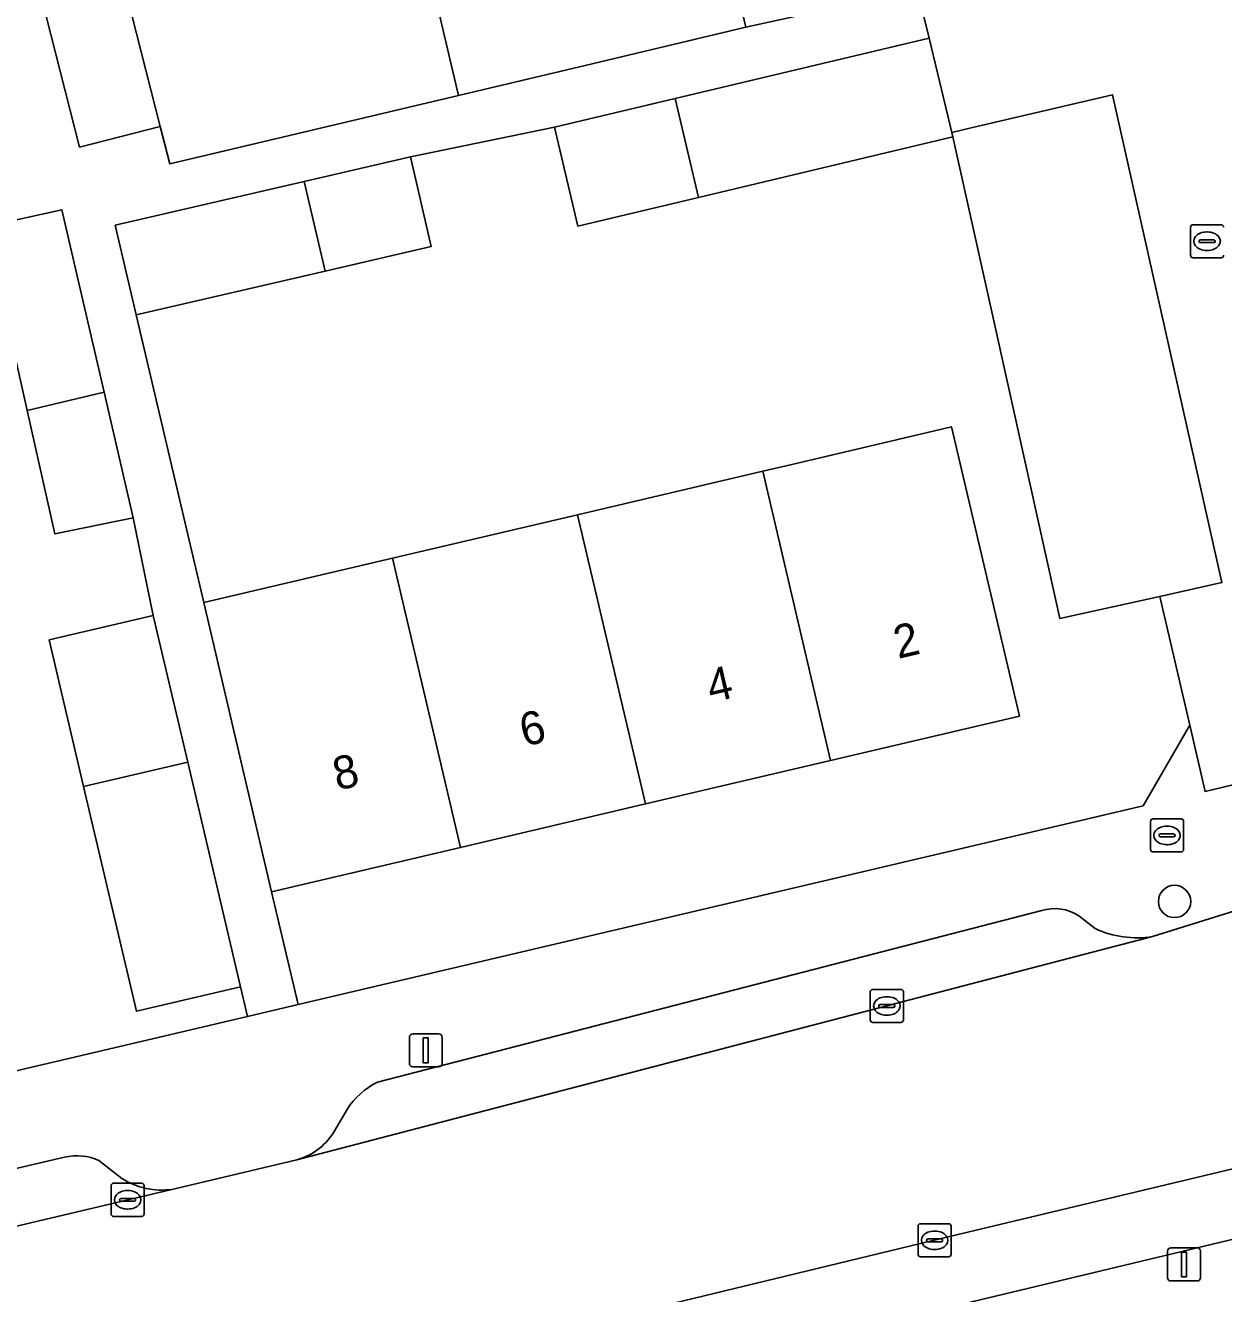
# Model space of a CAD drawing. Extents: x 158031 to 159244, y 380104 to 381214.
# Drawn here: x 158957.22 to 158993.48, y 380970.22 to 381008.57 of the extents above; entities that cross this region are included whole.
import ezdxf

# ---------------------------------------------------------------- set-up
doc = ezdxf.new("R2010")
doc.units = 0
for name, color, linetype in [('IMGEO_Boom', 7, 'Continuous'), ('IMGEO_Brandkraan', 7, 'Continuous'), ('IMGEO_Erf', 7, 'Continuous'), ('IMGEO_Kolk', 7, 'Continuous'), ('IMGEO_Lichtmast', 7, 'Continuous'), ('IMGEO_Pand', 7, 'Continuous'), ('IMGEO_Pand_nummerreeks', 7, 'Continuous'), ('IMGEO_Parkeervlak_open', 7, 'Continuous'), ('IMGEO_Rijbaan_lokaal_gesloten', 7, 'Continuous'), ('IMGEO_Rijbaan_lokaal_open', 7, 'Continuous'), ('IMGEO_Voetpad_open', 7, 'Continuous')]:
    doc.layers.add(name, color=color, linetype=linetype)

msp = doc.modelspace()

# ---------------------------------------------------------------- linework, layer by layer
at = {"layer": 'IMGEO_Boom'}
msp.add_circle((158991.991, 380982.076), 0.489, dxfattribs=at)
at = {"layer": 'IMGEO_Brandkraan'}
for p, q in [((158991.265, 380983.648), (158991.265, 380984.5)), ((158991.34, 380984.574), (158992.192, 380984.574)), ((158991.753, 380984.354), (158991.778, 380984.354)), ((158992.266, 380984.5), (158992.266, 380983.648)), ((158991.524, 380984.068), (158991.524, 380984.08)), ((158991.962, 380984.031), (158991.564, 380984.031)), ((158991.567, 380984.117), (158991.965, 380984.117)), ((158992.008, 380984.08), (158992.008, 380984.068)), ((158992.192, 380983.574), (158991.34, 380983.574)), ((158991.776, 380983.794), (158991.751, 380983.794))]:
    msp.add_line(p, q, dxfattribs=at)
for points in [[(158991.265, 380983.648), (158991.265, 380984.5)], [(158991.34, 380984.574), (158992.192, 380984.574)], [(158992.266, 380984.5), (158992.266, 380983.648)], [(158992.192, 380983.574), (158991.34, 380983.574)]]:
    msp.add_lwpolyline(points, dxfattribs=at)
for centre, radius, start, end in [((158991.342, 380984.498), 0.0765, 91.552, 178.448), ((158991.342, 380984.498), 0.0765, 91.552, 178.448), ((158992.19, 380984.498), 0.0765, 1.552, 88.448), ((158992.19, 380984.498), 0.0765, 1.552, 88.448), ((158991.564, 380984.077), 0.0403, 85.8775, 175.7526), ((158991.561, 380984.067), 0.0366, 178.938, 274.7102), ((158991.965, 380984.074), 0.043, 264.8664, 352.4533), ((158991.969, 380984.079), 0.0386, 1.7309, 96.639), ((158991.342, 380983.65), 0.0765, 181.552, 268.448), ((158991.342, 380983.65), 0.0765, 181.552, 268.448), ((158992.19, 380983.65), 0.0765, 271.552, 358.448), ((158992.19, 380983.65), 0.0765, 271.552, 358.448)]:
    msp.add_arc(centre, radius, start, end, dxfattribs=at)
for centre, major_axis, ratio, start_param, end_param in [((158991.752, 380984.074), (-0.387, 0.002), 0.722429, 4.712389, 7.853982), ((158991.777, 380984.074), (-0.39, 0.002), 0.717154, 1.570796, 4.712389)]:
    msp.add_ellipse(centre, major_axis=major_axis, ratio=ratio, start_param=start_param, end_param=end_param, dxfattribs=at)
at = {"layer": 'IMGEO_Erf'}
for points in [[(158977.673, 381014.212), (158979.026, 381008.519), (158984.206, 381009.66)], [(158960.152, 381010.044), (158961.306, 381005.513), (158961.592, 381004.389), (158970.328, 381006.451), (158968.984, 381012.145)], [(158942.429, 380973.545), (158963.942, 380978.599), (158963.732, 380979.495), (158960.584, 380978.756), (158958.988, 380985.551), (158957.946, 380989.986), (158961.094, 380990.726), (158960.486, 380993.678), (158958.116, 380993.195), (158957.277, 380996.927), (158956.027, 381002.489)]]:
    msp.add_lwpolyline(points, dxfattribs=at)
msp.add_lwpolyline([(158986.44, 381000), (158985.282, 381005.198), (158977.586, 381003.368), (158973.943, 381002.502), (158973.232, 381005.493), (158968.874, 381004.597), (158969.502, 381001.889), (158966.292, 381001.144), (158960.574, 380999.818), (158962.619, 380991.116), (158968.334, 380992.458), (158973.933, 380993.773), (158979.531, 380995.087), (158980.377, 380995.286), (158985.244, 380996.429), (158987.298, 380987.684), (158981.585, 380986.342), (158975.988, 380985.028), (158970.39, 380983.713), (158964.674, 380982.371), (158965.476, 380978.959), (158991.039, 380984.964), (158992.451, 380987.407), (158991.542, 380991.301), (158989.112, 380990.763), (158988.526, 380990.633)], close=True, dxfattribs=at)
at = {"layer": 'IMGEO_Kolk'}
for p, q in [((158992.476, 381001.619), (158992.476, 381002.471)), ((158992.551, 381002.545), (158993.403, 381002.545)), ((158992.735, 381002.039), (158992.735, 381002.051)), ((158993.173, 381002.002), (158992.775, 381002.002)), ((158992.778, 381002.088), (158993.176, 381002.088)), ((158992.964, 381002.325), (158992.989, 381002.325)), ((158993.219, 381002.051), (158993.219, 381002.039)), ((158992.987, 381001.765), (158992.962, 381001.765)), ((158993.403, 381001.545), (158992.551, 381001.545)), ((158982.787, 380978.49), (158982.787, 380979.342)), ((158982.862, 380979.416), (158983.714, 380979.416)), ((158983.788, 380979.342), (158983.788, 380978.49)), ((158983.089, 380978.959), (158983.487, 380978.959)), ((158983.275, 380979.196), (158983.3, 380979.196)), ((158983.046, 380978.91), (158983.046, 380978.922)), ((158983.484, 380978.873), (158983.086, 380978.873)), ((158983.298, 380978.636), (158983.273, 380978.636)), ((158983.53, 380978.922), (158983.53, 380978.91)), ((158983.714, 380978.416), (158982.862, 380978.416)), ((158959.816, 380972.627), (158959.816, 380973.479)), ((158959.891, 380973.553), (158960.743, 380973.553)), ((158960.304, 380973.333), (158960.329, 380973.333)), ((158960.817, 380973.479), (158960.817, 380972.627)), ((158960.075, 380973.047), (158960.075, 380973.059)), ((158960.513, 380973.01), (158960.115, 380973.01)), ((158960.118, 380973.096), (158960.516, 380973.096)), ((158960.559, 380973.059), (158960.559, 380973.047)), ((158960.743, 380972.553), (158959.891, 380972.553)), ((158960.327, 380972.773), (158960.302, 380972.773)), ((158984.232, 380971.403), (158984.232, 380972.255)), ((158984.307, 380972.329), (158985.159, 380972.329)), ((158984.72, 380972.109), (158984.745, 380972.109)), ((158985.233, 380972.255), (158985.233, 380971.403)), ((158984.491, 380971.823), (158984.491, 380971.835)), ((158984.929, 380971.786), (158984.531, 380971.786)), ((158984.534, 380971.872), (158984.932, 380971.872)), ((158984.975, 380971.835), (158984.975, 380971.823)), ((158985.159, 380971.329), (158984.307, 380971.329)), ((158984.743, 380971.549), (158984.718, 380971.549))]:
    msp.add_line(p, q, dxfattribs=at)
for points in [[(158992.476, 381001.619), (158992.476, 381002.471)], [(158992.551, 381002.545), (158993.403, 381002.545)], [(158993.403, 381001.545), (158992.551, 381001.545)], [(158982.787, 380978.49), (158982.787, 380979.342)], [(158982.862, 380979.416), (158983.714, 380979.416)], [(158983.788, 380979.342), (158983.788, 380978.49)], [(158983.714, 380978.416), (158982.862, 380978.416)], [(158959.816, 380972.627), (158959.816, 380973.479)], [(158959.891, 380973.553), (158960.743, 380973.553)], [(158960.817, 380973.479), (158960.817, 380972.627)], [(158960.743, 380972.553), (158959.891, 380972.553)], [(158984.232, 380971.403), (158984.232, 380972.255)], [(158984.307, 380972.329), (158985.159, 380972.329)], [(158985.233, 380972.255), (158985.233, 380971.403)], [(158985.159, 380971.329), (158984.307, 380971.329)]]:
    msp.add_lwpolyline(points, dxfattribs=at)
for centre, radius, start, end in [((158992.553, 381002.469), 0.0765, 91.552, 178.448), ((158992.553, 381002.469), 0.0765, 91.552, 178.448), ((158993.401, 381002.469), 0.0765, 1.552, 88.448), ((158993.401, 381002.469), 0.0765, 1.552, 88.448), ((158992.775, 381002.048), 0.0403, 85.8775, 175.7526), ((158992.772, 381002.038), 0.0366, 178.938, 274.7102), ((158993.176, 381002.045), 0.043, 264.8664, 352.4533), ((158993.18, 381002.05), 0.0386, 1.7309, 96.639), ((158992.553, 381001.621), 0.0765, 181.552, 268.448), ((158992.553, 381001.621), 0.0765, 181.552, 268.448), ((158993.401, 381001.621), 0.0765, 271.552, 358.448), ((158993.401, 381001.621), 0.0765, 271.552, 358.448), ((158982.864, 380979.34), 0.0765, 91.552, 178.448), ((158982.864, 380979.34), 0.0765, 91.552, 178.448), ((158983.712, 380979.34), 0.0765, 1.552, 88.448), ((158983.712, 380979.34), 0.0765, 1.552, 88.448), ((158983.086, 380978.919), 0.0403, 85.8775, 175.7526), ((158983.491, 380978.921), 0.0386, 1.7309, 96.639), ((158983.083, 380978.909), 0.0366, 178.938, 274.7102), ((158983.487, 380978.916), 0.043, 264.8664, 352.4533), ((158982.864, 380978.492), 0.0765, 181.552, 268.448), ((158982.864, 380978.492), 0.0765, 181.552, 268.448), ((158983.712, 380978.492), 0.0765, 271.552, 358.448), ((158983.712, 380978.492), 0.0765, 271.552, 358.448), ((158959.893, 380973.477), 0.0765, 91.552, 178.448), ((158959.893, 380973.477), 0.0765, 91.552, 178.448), ((158960.741, 380973.477), 0.0765, 1.552, 88.448), ((158960.741, 380973.477), 0.0765, 1.552, 88.448), ((158960.115, 380973.056), 0.0403, 85.8775, 175.7526), ((158960.112, 380973.046), 0.0366, 178.938, 274.7102), ((158960.516, 380973.053), 0.043, 264.8664, 352.4533), ((158960.52, 380973.058), 0.0386, 1.7309, 96.639), ((158959.893, 380972.629), 0.0765, 181.552, 268.448), ((158959.893, 380972.629), 0.0765, 181.552, 268.448), ((158960.741, 380972.629), 0.0765, 271.552, 358.448), ((158960.741, 380972.629), 0.0765, 271.552, 358.448), ((158984.309, 380972.253), 0.0765, 91.552, 178.448), ((158984.309, 380972.253), 0.0765, 91.552, 178.448), ((158985.157, 380972.253), 0.0765, 1.552, 88.448), ((158985.157, 380972.253), 0.0765, 1.552, 88.448), ((158984.531, 380971.832), 0.0403, 85.8775, 175.7526), ((158984.528, 380971.822), 0.0366, 178.938, 274.7102), ((158984.932, 380971.829), 0.043, 264.8664, 352.4533), ((158984.936, 380971.834), 0.0386, 1.7309, 96.639), ((158984.309, 380971.405), 0.0765, 181.552, 268.448), ((158984.309, 380971.405), 0.0765, 181.552, 268.448), ((158985.157, 380971.405), 0.0765, 271.552, 358.448), ((158985.157, 380971.405), 0.0765, 271.552, 358.448)]:
    msp.add_arc(centre, radius, start, end, dxfattribs=at)
for centre, major_axis, ratio, start_param, end_param in [((158992.963, 381002.045), (-0.387, 0.002), 0.722429, 4.712389, 7.853982), ((158992.988, 381002.045), (-0.39, 0.002), 0.717154, 1.570796, 4.712389), ((158983.274, 380978.916), (-0.387, 0.002), 0.722429, 4.712389, 7.853982), ((158983.299, 380978.916), (-0.39, 0.002), 0.717154, 1.570796, 4.712389), ((158960.303, 380973.053), (-0.387, 0.002), 0.722429, 4.712389, 7.853982), ((158960.328, 380973.053), (-0.39, 0.002), 0.717154, 1.570796, 4.712389), ((158984.719, 380971.829), (-0.387, 0.002), 0.722429, 4.712389, 7.853982), ((158984.744, 380971.829), (-0.39, 0.002), 0.717154, 1.570796, 4.712389)]:
    msp.add_ellipse(centre, major_axis=major_axis, ratio=ratio, start_param=start_param, end_param=end_param, dxfattribs=at)
at = {"layer": 'IMGEO_Lichtmast'}
for p, q in [((158968.843, 380977.174), (158968.843, 380977.974)), ((158968.843, 380977.974), (158968.843, 380977.174)), ((158968.943, 380978.074), (158969.733, 380978.074)), ((158969.733, 380978.074), (158968.943, 380978.074)), ((158969.833, 380977.974), (158969.833, 380977.174)), ((158969.833, 380977.174), (158969.833, 380977.974)), ((158969.733, 380977.074), (158968.943, 380977.074)), ((158968.943, 380977.074), (158969.733, 380977.074)), ((158991.783, 380970.698), (158991.783, 380971.498)), ((158991.783, 380971.498), (158991.783, 380970.698)), ((158991.883, 380971.598), (158992.673, 380971.598)), ((158992.673, 380971.598), (158991.883, 380971.598)), ((158992.773, 380971.498), (158992.773, 380970.698)), ((158992.773, 380970.698), (158992.773, 380971.498)), ((158992.673, 380970.598), (158991.883, 380970.598)), ((158991.883, 380970.598), (158992.673, 380970.598))]:
    msp.add_line(p, q, dxfattribs=at)
for points in [[(158969.263, 380977.949), (158969.413, 380977.949), (158969.413, 380977.199), (158969.263, 380977.199), (158969.263, 380977.949)], [(158992.203, 380971.473), (158992.353, 380971.473), (158992.353, 380970.723), (158992.203, 380970.723), (158992.203, 380971.473)]]:
    msp.add_lwpolyline(points, dxfattribs=at)
for centre, start, end in [((158968.943, 380977.974), 90, 180), ((158968.943, 380977.974), 90, 180), ((158969.733, 380977.974), 0, 90), ((158969.733, 380977.974), 360, 90), ((158968.943, 380977.174), 180, 270), ((158968.943, 380977.174), 180, 270), ((158969.733, 380977.174), 270, 0), ((158969.733, 380977.174), 270, 0), ((158991.883, 380971.498), 90, 180), ((158991.883, 380971.498), 90, 180), ((158992.673, 380971.498), 0, 90), ((158992.673, 380971.498), 360, 90), ((158991.883, 380970.698), 180, 270), ((158991.883, 380970.698), 180, 270), ((158992.673, 380970.698), 270, 0), ((158992.673, 380970.698), 270, 0)]:
    msp.add_arc(centre, 0.1, start, end, dxfattribs=at)
at = {"layer": 'IMGEO_Pand'}
for points in [[(158977.673, 381014.212), (158968.984, 381012.145), (158970.328, 381006.451), (158974.162, 381007.363), (158979.026, 381008.519)], [(158957.703, 381009.461), (158958.867, 381004.891), (158961.306, 381005.513), (158960.152, 381010.044)], [(158976.883, 381006.361), (158977.586, 381003.368), (158985.282, 381005.198), (158985.25, 381005.334), (158984.572, 381008.188)], [(158976.883, 381006.361), (158973.232, 381005.493), (158973.943, 381002.502), (158977.586, 381003.368)], [(158966.292, 381001.144), (158969.502, 381001.889), (158968.874, 381004.597), (158965.655, 381003.851)], [(158966.292, 381001.144), (158965.655, 381003.851), (158959.945, 381002.526), (158960.574, 380999.818)], [(158959.605, 380997.475), (158958.323, 381002.998), (158956.027, 381002.489), (158957.277, 380996.927)], [(158959.605, 380997.475), (158957.277, 380996.927), (158958.116, 380993.195), (158960.486, 380993.678)], [(158981.585, 380986.342), (158987.298, 380987.684), (158985.244, 380996.429), (158980.377, 380995.286), (158979.531, 380995.087)], [(158981.585, 380986.342), (158979.531, 380995.087), (158973.933, 380993.773), (158975.988, 380985.028)], [(158973.933, 380993.773), (158968.334, 380992.458), (158970.39, 380983.713), (158975.988, 380985.028)], [(158968.334, 380992.458), (158962.619, 380991.116), (158963.53, 380987.239), (158964.674, 380982.371), (158970.39, 380983.713)], [(158958.988, 380985.551), (158962.135, 380986.292), (158961.094, 380990.726), (158957.946, 380989.986)], [(158958.988, 380985.551), (158960.584, 380978.756), (158963.732, 380979.495), (158962.135, 380986.292)]]:
    msp.add_lwpolyline(points, close=True, dxfattribs=at)
at = {"layer": 'IMGEO_Parkeervlak_open'}
msp.add_lwpolyline([(158991.57, 381000), (158990.119, 381006.474), (158985.835, 381005.471), (158985.25, 381005.334), (158985.282, 381005.198), (158986.44, 381000), (158988.526, 380990.633), (158989.112, 380990.763), (158991.542, 380991.301), (158993.427, 380991.719)], close=True, dxfattribs=at)
for points in [[(158987.972, 380981.802), (158967.878, 380976.61)], [(158989.592, 380981.254), (158989.1, 380981.639)], [(158965.439, 380974.261), (158991.324, 380981.014)], [(158960.898, 380963.992), (158998.487, 380972.994), (158998.627, 380973.021), (158998.764, 380973.06), (158998.897, 380973.112), (158999.025, 380973.175), (158999.147, 380973.249), (158999.261, 380973.334), (158999.368, 380973.429), (158999.466, 380973.533), (158999.554, 380973.645), (158999.631, 380973.765), (158999.688, 380973.871), (159000, 380974.317), (159000.348, 380974.835), (159000.498, 380975.042), (159000.661, 380975.229), (159000.84, 380975.4), (159001.034, 380975.555), (159001.242, 380975.692), (159001.46, 380975.81), (159000, 380975.484), (158984.64, 380971.808), (158960.505, 380965.971)], [(158966.956, 380975.781), (158966.608, 380975.187)], [(158958.412, 380974.338), (158950.638, 380972.533), (158949.896, 380971.893), (158949.533, 380971.147)], [(158960.145, 380973.7), (158959.452, 380974.24)], [(158948.453, 380970.248), (158961.659, 380973.369)]]:
    msp.add_lwpolyline(points, dxfattribs=at)
for centre, radius, start, end in [((158988.363, 380980.526), 1.335, 56.5017, 107.0532), ((158990.852, 380983.976), 2.999, 245.1636, 279.0581), ((158968.869, 380974.58), 2.259, 116.0295, 147.8899), ((158964.912, 380976.127), 1.939, 285.7615, 331.0061), ((158958.791, 380972.796), 1.588, 65.4123, 103.8214), ((158961.353, 380975.599), 2.251, 237.5303, 277.8051)]:
    msp.add_arc(centre, radius, start, end, dxfattribs=at)
at = {"layer": 'IMGEO_Rijbaan_lokaal_gesloten'}
for points in [[(159030.213, 380988.552), (159034.154, 380989.597), (159033.136, 380994.355), (159027.247, 380992.482), (159022.848, 380991.082), (159009.23, 380986.636), (159008.976, 380986.553), (159002.626, 380984.561), (159000, 380983.737), (158994.265, 380981.937), (158991.324, 380981.014), (158965.439, 380974.261), (158961.659, 380973.369), (158948.453, 380970.248), (158934.941, 380967.036)], [(158960.505, 380965.971), (158984.64, 380971.808), (159000, 380975.484), (159001.46, 380975.81), (159001.751, 380975.894), (159003.002, 380976.154), (159004.643, 380976.431), (159015.472, 380978.26), (159026.296, 380979.695), (159026.439, 380979.714), (159036.414, 380980.874), (159035.663, 380983.837), (159034.911, 380986.8)]]:
    msp.add_lwpolyline(points, dxfattribs=at)
at = {"layer": 'IMGEO_Rijbaan_lokaal_open'}
msp.add_lwpolyline([(158984.206, 381009.66), (158984.572, 381008.188), (158985.25, 381005.334), (158985.835, 381005.471), (158990.119, 381006.474), (158991.57, 381000), (158993.427, 380991.719), (158991.542, 380991.301), (158992.451, 380987.407), (158992.918, 380985.405), (159002.533, 380987.715)], dxfattribs=at)
at = {"layer": 'IMGEO_Voetpad_open'}
for points in [[(158956.027, 381002.489), (158958.323, 381002.998), (158959.605, 380997.475), (158960.486, 380993.678), (158961.094, 380990.726), (158962.135, 380986.292), (158963.732, 380979.495), (158963.942, 380978.599), (158965.476, 380978.959), (158964.674, 380982.371), (158963.53, 380987.239), (158962.619, 380991.116), (158960.574, 380999.818), (158959.945, 381002.526), (158965.655, 381003.851), (158968.874, 381004.597), (158973.232, 381005.493), (158976.883, 381006.361), (158984.572, 381008.188), (158984.206, 381009.66), (158979.026, 381008.519), (158974.162, 381007.363), (158970.328, 381006.451), (158961.592, 381004.389), (158961.306, 381005.513), (158958.867, 381004.891), (158957.703, 381009.461)], [(159008.322, 380989.606), (159002.533, 380987.715), (158992.918, 380985.405), (158992.451, 380987.407), (158991.039, 380984.964), (158965.476, 380978.959), (158963.942, 380978.599), (158942.429, 380973.545), (158937.673, 380972.381), (158873.108, 380957.118), (158866.316, 380955.512), (158865.857, 380957.458), (158864.283, 380954.98), (158840.023, 380949.28), (158838.586, 380948.942), (158805.931, 380941.27)], [(158991.324, 380981.014), (158994.265, 380981.937), (159000, 380983.737), (159002.626, 380984.561), (159008.976, 380986.553), (159009.23, 380986.636), (159015.309, 380989.15)], [(158967.878, 380976.61), (158987.972, 380981.802)], [(158989.1, 380981.639), (158989.592, 380981.254)], [(158966.608, 380975.187), (158966.956, 380975.781)], [(158949.533, 380971.147), (158949.896, 380971.893), (158950.638, 380972.533), (158958.412, 380974.338)], [(158959.452, 380974.24), (158960.145, 380973.7)], [(158961.659, 380973.369), (158965.439, 380974.261)], [(158998.487, 380972.994), (158960.898, 380963.992)]]:
    msp.add_lwpolyline(points, dxfattribs=at)
for centre, radius, start, end in [((158988.363, 380980.526), 1.335, 56.5017, 107.0532), ((158990.852, 380983.976), 2.999, 245.1636, 279.0581), ((158968.869, 380974.58), 2.259, 116.0295, 147.8899), ((158964.912, 380976.127), 1.939, 285.7615, 331.0061), ((158958.791, 380972.796), 1.588, 65.4123, 103.8214), ((158961.353, 380975.599), 2.251, 237.5303, 277.8051)]:
    msp.add_arc(centre, radius, start, end, dxfattribs=at)

# ---------------------------------------------------------------- texts
at = {"layer": 'IMGEO_Pand_nummerreeks'}
for s, p in [('2', (158983.624, 380989.41)), ('4', (158977.97, 380988.082)), ('6', (158972.314, 380986.754)), ('8', (158966.662, 380985.426))]:
    msp.add_text(s, height=1, rotation=13.2158, dxfattribs=at).set_placement(p)

doc.saveas('drawing.dxf')
